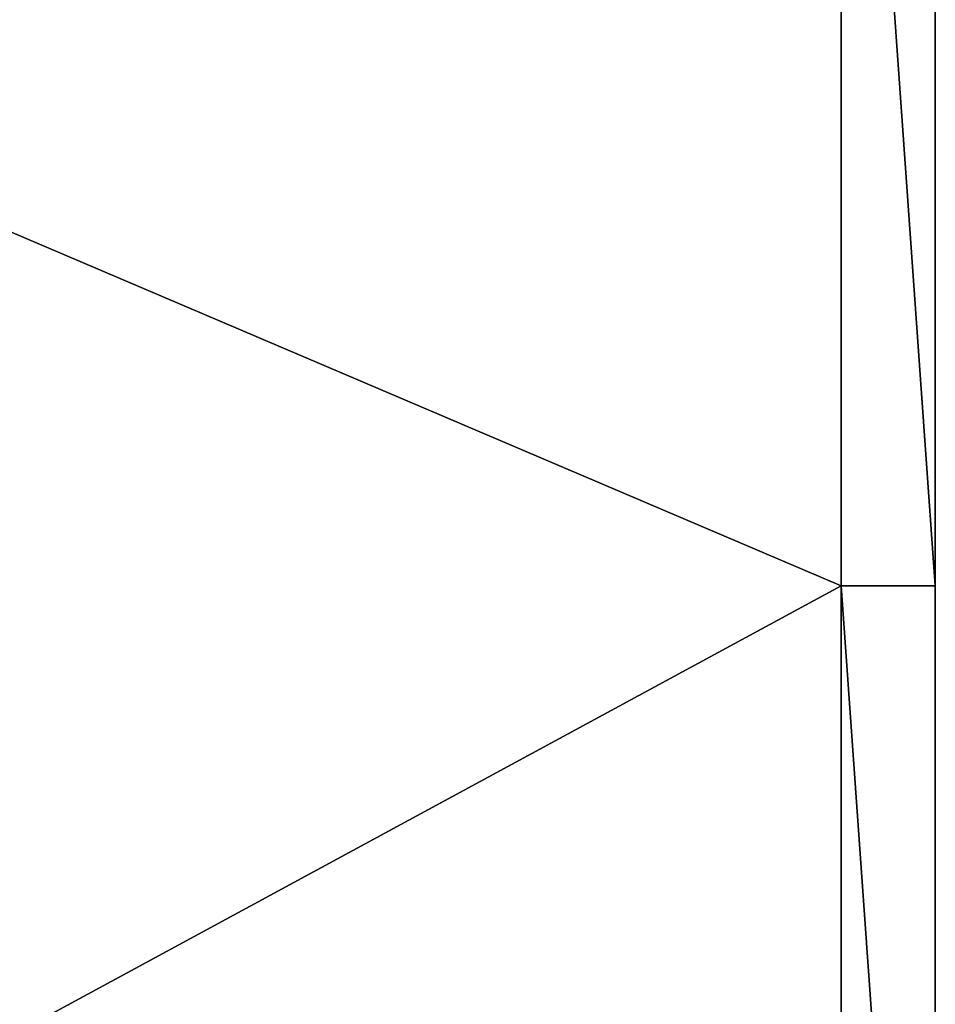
# Model space of a CAD drawing. Header units: millimetres. Extents: x -501 to 499, y -153 to 197.
# Tile 495 of 506: x 489 to 499, y 145 to 155. Entities that reach past the tile are written whole.
import ezdxf

# ---------------------------------------------------------------- set-up
doc = ezdxf.new("R2010")
doc.units = ezdxf.units.MM
doc.header["$MEASUREMENT"] = 0
doc.layers.add('Predefinito', color=7, linetype='Continuous')

msp = doc.modelspace()

# ---------------------------------------------------------------- meshes
at = {"layer": 'Predefinito'}
mesh = msp.add_polyface(dxfattribs=at)
corners = [(498.775, 177.46, 996), (498.775, 177.46, 1000), (498.775, 163.369, 996), (498.775, 149.278, 1004), (498.775, 149.278, 996), (498.775, 135.187, 1004), (498.775, 135.187, 996), (498.775, 121.096, 996), (498.775, 107.005, 1004), (498.775, 107.005, 996), (498.775, 177.46, 1004), (498.775, 163.369, 1004), (498.775, 121.096, 1004), (497.775, 107.005, 1005), (497.775, 121.096, 1005), (477.815, 119.126, 1005), (497.775, 135.187, 1005), (497.775, 149.278, 1005), (477.815, 138.46, 1005), (497.775, 163.369, 1005), (477.815, 157.793, 1005), (497.775, 177.46, 1005), (477.815, 177.126, 1005), (497.698, 179.167, 1005), (497.458, 180.917, 1005), (477.815, 99.793, 1005), (497.775, 177.46, 995), (477.815, 177.126, 995), (497.698, 179.167, 995), (497.775, 107.005, 995), (477.815, 119.126, 995), (497.775, 121.096, 995), (497.775, 135.187, 995), (477.815, 138.46, 995), (497.775, 149.278, 995), (477.815, 157.793, 995), (497.775, 163.369, 995), (497.775, 177.46, 995), (497.698, 179.167, 995), (498.482, 177.46, 995.293), (498.775, 177.46, 996), (498.775, 177.46, 996), (498.775, 163.369, 996), (498.482, 177.46, 995.293), (498.775, 149.278, 996), (497.775, 163.369, 995), (498.775, 135.187, 996), (497.775, 149.278, 995), (498.775, 121.096, 996), (497.775, 121.096, 995), (498.775, 107.005, 996), (497.775, 107.005, 995), (497.775, 135.187, 995), (497.775, 177.46, 995), (497.458, 180.917, 1005), (497.698, 179.167, 1005), (498.482, 177.46, 1004.707), (497.775, 177.46, 1005), (498.775, 177.46, 1004), (498.571, 180.306, 1004), (498.775, 107.005, 1004), (498.775, 121.096, 1004), (497.775, 107.005, 1005), (498.775, 135.187, 1004), (497.775, 121.096, 1005), (498.775, 149.278, 1004), (497.775, 149.278, 1005), (498.775, 163.369, 1004), (497.775, 163.369, 1005), (498.775, 177.46, 1004), (498.482, 177.46, 1004.707), (497.775, 177.46, 1005), (497.775, 135.187, 1005)]
mesh.append_faces([[corners[k] for k in face] for face in [(0, 1, 2, 2), (2, 3, 4, 4), (4, 5, 6, 6), (6, 5, 7, 7), (7, 8, 9, 9), (10, 11, 1, 1), (8, 7, 12, 12), (12, 7, 5, 5), (5, 4, 3, 3), (3, 2, 11, 11), (1, 11, 2, 2), (13, 14, 15, 15), (14, 16, 15, 15), (16, 17, 18, 18), (17, 19, 20, 20), (19, 21, 22, 22), (21, 23, 22, 22), (23, 24, 22, 22), (15, 25, 13, 13), (18, 15, 16, 16), (20, 18, 17, 17), (22, 20, 19, 19), (26, 27, 28, 28), (29, 30, 31, 31), (31, 30, 32, 32), (32, 33, 34, 34), (34, 35, 36, 36), (36, 27, 26, 26), (33, 32, 30, 30), (35, 34, 33, 33), (27, 36, 35, 35), (37, 38, 39, 39), (40, 39, 38, 38), (41, 42, 43, 43), (42, 44, 45, 45), (44, 46, 47, 47), (46, 48, 49, 49), (48, 50, 51, 51), (51, 49, 48, 48), (49, 52, 46, 46), (52, 47, 46, 46), (47, 45, 44, 44), (45, 53, 43, 43), (43, 42, 45, 45), (54, 55, 56, 56), (55, 57, 56, 56), (58, 59, 56, 56), (60, 61, 62, 62), (61, 63, 64, 64), (63, 65, 66, 66), (65, 67, 68, 68), (67, 69, 70, 70), (71, 68, 70, 70), (68, 66, 65, 65), (66, 72, 63, 63), (72, 64, 63, 63), (64, 62, 61, 61), (68, 67, 70, 70)]])

doc.saveas('drawing.dxf')
